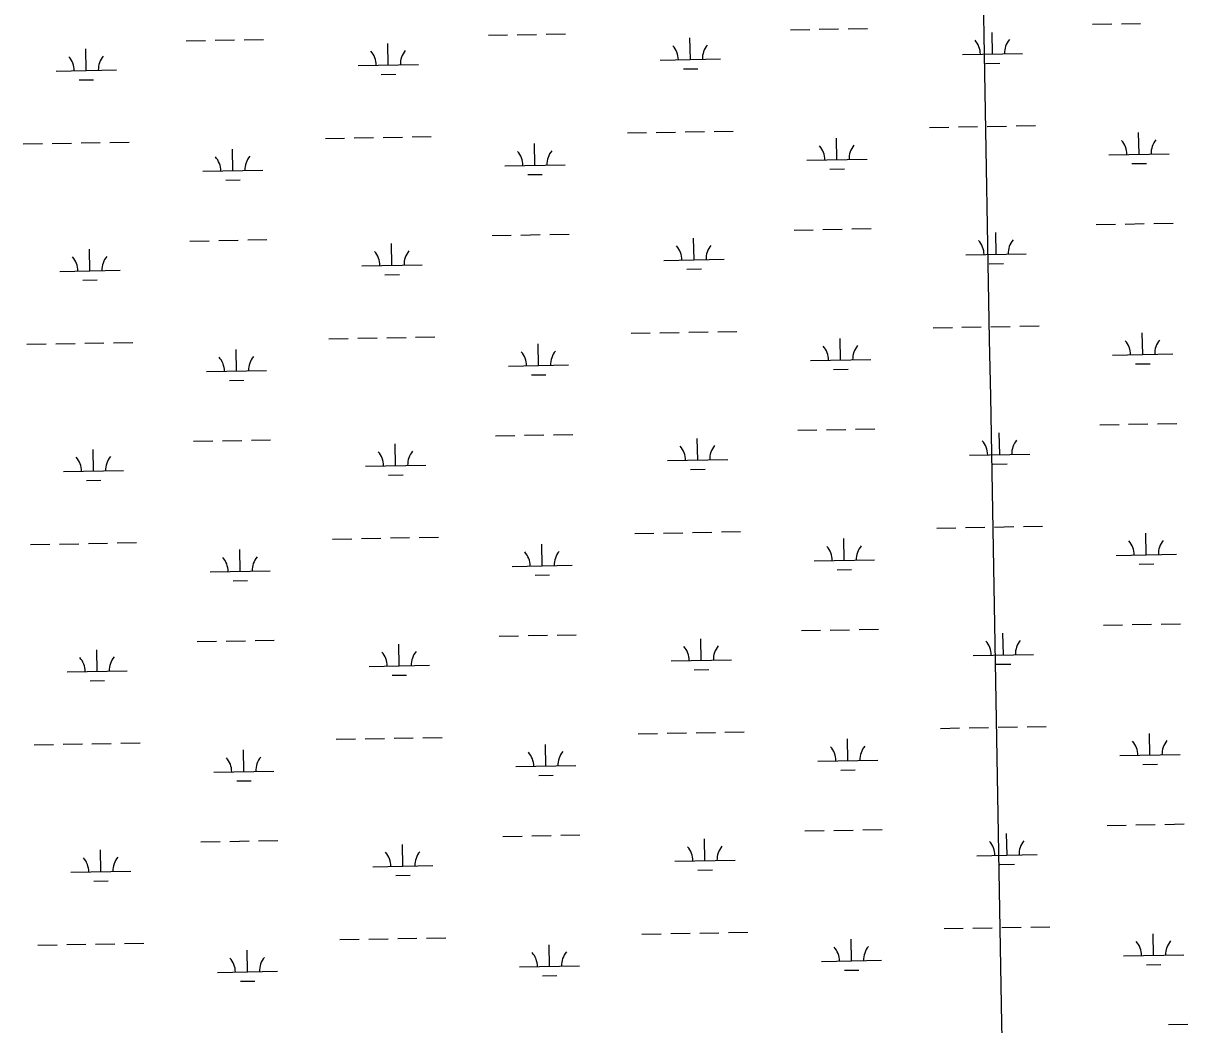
# Model space of a CAD drawing. Extents: x 3925854 to 3964121, y 224593 to 250589.
# Drawn here: x 3938994 to 3940929, y 237791 to 239454 of the extents above; entities that cross this region are included whole.
import ezdxf

# ---------------------------------------------------------------- set-up
doc = ezdxf.new("R2010")
doc.units = 0
doc.layers.add('V-GRID-MAJR', color=7, linetype='Continuous')
doc.layers.add('V-WETL-SWMP', color=7, linetype='Continuous')

msp = doc.modelspace()

# ---------------------------------------------------------------- linework, layer by layer
at = {"layer": 'V-GRID-MAJR'}
msp.add_spline([(3940756.893, 230221.23), (3940647.643, 236278.076), (3940538.337, 242338.005), (3940429.031, 248397.924), (3940428.975, 248401.018)], degree=3, dxfattribs=at)
at = {"layer": 'V-WETL-SWMP'}
for p, q in [((3940268.815, 239443.487), (3940300.81, 239444.069)), ((3940316.807, 239444.359), (3940348.802, 239444.941)), ((3940364.8, 239445.232), (3940396.794, 239445.814)), ((3940604.448, 239403.152), (3940603.794, 239439.146)), ((3940770.64, 239452.611), (3940802.635, 239453.193)), ((3940818.633, 239453.484), (3940850.627, 239454.066)), ((3939265.165, 239425.237), (3939297.16, 239425.819)), ((3939313.157, 239426.11), (3939345.152, 239426.692)), ((3939361.149, 239426.983), (3939393.144, 239427.564)), ((3939600.798, 239384.902), (3939600.144, 239420.897)), ((3939766.99, 239434.362), (3939798.985, 239434.944)), ((3939814.982, 239435.235), (3939846.977, 239435.816)), ((3939862.974, 239436.107), (3939894.969, 239436.689)), ((3940102.623, 239394.027), (3940101.969, 239430.021)), ((3939098.973, 239375.778), (3939098.319, 239411.772)), ((3940554.456, 239402.243), (3940654.44, 239404.061)), ((3939550.806, 239383.993), (3939650.79, 239385.811)), ((3940052.631, 239393.118), (3940152.615, 239394.936)), ((3940090.906, 239378.381), (3940114.902, 239378.817)), ((3940592.731, 239387.505), (3940616.727, 239387.942)), ((3939048.981, 239374.869), (3939148.965, 239376.687)), ((3939087.256, 239360.131), (3939111.252, 239360.567)), ((3939589.081, 239369.256), (3939613.077, 239369.692)), ((3940547.797, 239282.031), (3940579.792, 239282.613)), ((3940595.789, 239282.904), (3940627.784, 239283.485)), ((3940643.781, 239283.776), (3940675.776, 239284.358)), ((3939496.155, 239262.909), (3939528.149, 239263.491)), ((3939544.147, 239263.782), (3939576.141, 239264.363)), ((3939592.139, 239264.654), (3939624.133, 239265.236)), ((3939640.131, 239265.527), (3939672.126, 239266.109)), ((3939997.98, 239272.034), (3940029.974, 239272.615)), ((3940045.972, 239272.906), (3940077.966, 239273.488)), ((3940093.964, 239273.779), (3940125.959, 239274.361)), ((3940141.956, 239274.652), (3940173.951, 239275.233)), ((3940346.161, 239227.614), (3940345.506, 239263.608)), ((3940499.805, 239281.158), (3940531.799, 239281.74)), ((3940847.986, 239236.739), (3940847.331, 239272.733)), ((3938994.33, 239253.784), (3939026.324, 239254.366)), ((3939042.322, 239254.657), (3939074.316, 239255.239)), ((3939090.314, 239255.529), (3939122.308, 239256.111)), ((3939138.306, 239256.402), (3939170.3, 239256.984)), ((3939342.511, 239209.365), (3939341.856, 239245.359)), ((3939844.336, 239218.49), (3939843.681, 239254.484)), ((3940296.169, 239226.705), (3940396.153, 239228.523)), ((3940797.994, 239235.83), (3940897.978, 239237.648)), ((3939292.519, 239208.456), (3939392.502, 239210.274)), ((3939794.344, 239217.581), (3939894.327, 239219.399)), ((3940334.443, 239211.968), (3940358.439, 239212.404)), ((3940836.268, 239221.092), (3940860.264, 239221.529)), ((3939330.793, 239193.718), (3939354.789, 239194.154)), ((3939832.618, 239202.843), (3939856.614, 239203.279)), ((3940274.863, 239110.867), (3940306.858, 239111.449)), ((3940322.856, 239111.739), (3940354.85, 239112.321)), ((3940370.848, 239112.612), (3940402.842, 239113.194)), ((3940776.689, 239119.991), (3940808.683, 239120.573)), ((3940824.681, 239120.864), (3940856.675, 239121.446)), ((3940872.673, 239121.737), (3940904.667, 239122.319)), ((3939271.213, 239092.617), (3939303.208, 239093.199)), ((3939319.205, 239093.49), (3939351.2, 239094.072)), ((3939367.197, 239094.363), (3939399.192, 239094.944)), ((3939773.038, 239101.742), (3939805.033, 239102.324)), ((3939821.03, 239102.615), (3939853.025, 239103.196)), ((3939869.023, 239103.487), (3939901.017, 239104.069)), ((3940108.671, 239061.407), (3940108.017, 239097.401)), ((3940610.496, 239070.532), (3940609.842, 239106.526)), ((3939105.021, 239043.158), (3939104.367, 239079.152)), ((3939606.846, 239052.282), (3939606.192, 239088.277)), ((3940560.504, 239069.623), (3940660.488, 239071.441)), ((3939556.854, 239051.373), (3939656.838, 239053.191)), ((3940058.679, 239060.498), (3940158.663, 239062.316)), ((3940598.779, 239054.885), (3940622.775, 239055.322)), ((3939055.029, 239042.249), (3939155.013, 239044.067)), ((3939595.129, 239036.636), (3939619.125, 239037.072)), ((3940096.954, 239045.761), (3940120.95, 239046.197)), ((3939093.304, 239027.511), (3939117.3, 239027.947)), ((3940004.028, 238939.414), (3940036.022, 238939.995)), ((3940052.02, 238940.286), (3940084.015, 238940.868)), ((3940100.012, 238941.159), (3940132.007, 238941.741)), ((3940148.004, 238942.032), (3940179.999, 238942.613)), ((3940505.853, 238948.538), (3940537.847, 238949.12)), ((3940553.845, 238949.411), (3940585.84, 238949.993)), ((3940601.837, 238950.284), (3940633.832, 238950.865)), ((3940649.829, 238951.156), (3940681.824, 238951.738)), ((3940854.034, 238904.119), (3940853.379, 238940.113)), ((3939000.378, 238921.164), (3939032.372, 238921.746)), ((3939048.37, 238922.037), (3939080.364, 238922.619)), ((3939096.362, 238922.909), (3939128.356, 238923.491)), ((3939144.354, 238923.782), (3939176.349, 238924.364)), ((3939502.203, 238930.289), (3939534.197, 238930.871)), ((3939550.195, 238931.162), (3939582.189, 238931.743)), ((3939598.187, 238932.034), (3939630.182, 238932.616)), ((3939646.179, 238932.907), (3939678.174, 238933.489)), ((3939850.384, 238885.869), (3939849.729, 238921.864)), ((3940352.209, 238894.994), (3940351.554, 238930.988)), ((3939348.559, 238876.745), (3939347.904, 238912.739)), ((3940302.217, 238894.085), (3940402.201, 238895.903)), ((3940804.042, 238903.21), (3940904.026, 238905.028)), ((3939298.567, 238875.836), (3939398.55, 238877.654)), ((3939800.392, 238884.96), (3939900.376, 238886.778)), ((3940340.491, 238879.348), (3940364.487, 238879.784)), ((3940842.316, 238888.472), (3940866.312, 238888.909)), ((3939336.841, 238861.098), (3939360.837, 238861.534)), ((3939838.666, 238870.223), (3939862.662, 238870.659)), ((3940328.904, 238779.119), (3940360.898, 238779.701)), ((3940376.896, 238779.992), (3940408.89, 238780.574)), ((3940782.737, 238787.371), (3940814.731, 238787.953)), ((3940830.729, 238788.244), (3940862.723, 238788.826)), ((3940878.721, 238789.117), (3940910.715, 238789.699)), ((3939277.261, 238759.997), (3939309.256, 238760.579)), ((3939325.253, 238760.87), (3939357.248, 238761.452)), ((3939373.246, 238761.743), (3939405.24, 238762.324)), ((3939779.086, 238769.122), (3939811.081, 238769.704)), ((3939827.079, 238769.995), (3939859.073, 238770.576)), ((3939875.071, 238770.867), (3939907.065, 238771.449)), ((3940114.719, 238728.787), (3940114.065, 238764.781)), ((3940280.912, 238778.247), (3940312.906, 238778.828)), ((3940616.544, 238737.912), (3940615.89, 238773.906)), ((3939111.069, 238710.538), (3939110.415, 238746.532)), ((3939612.894, 238719.662), (3939612.24, 238755.656)), ((3940064.727, 238727.878), (3940164.711, 238729.696)), ((3940566.553, 238737.003), (3940666.536, 238738.821)), ((3940604.827, 238722.265), (3940628.823, 238722.702)), ((3939061.077, 238709.629), (3939161.061, 238711.447)), ((3939562.902, 238718.753), (3939662.886, 238720.571)), ((3939601.177, 238704.016), (3939625.173, 238704.452)), ((3940103.002, 238713.141), (3940126.998, 238713.577)), ((3939099.352, 238694.891), (3939123.348, 238695.327)), ((3940010.076, 238606.794), (3940042.07, 238607.375)), ((3940058.068, 238607.666), (3940090.063, 238608.248)), ((3940106.06, 238608.539), (3940138.055, 238609.121)), ((3940154.052, 238609.412), (3940186.047, 238609.993)), ((3940511.901, 238615.918), (3940543.896, 238616.5)), ((3940559.893, 238616.791), (3940591.888, 238617.373)), ((3940607.885, 238617.664), (3940639.88, 238618.245)), ((3940655.877, 238618.536), (3940687.872, 238619.118)), ((3940860.082, 238571.499), (3940859.427, 238607.493)), ((3939006.426, 238588.544), (3939038.42, 238589.126)), ((3939054.418, 238589.417), (3939086.412, 238589.999)), ((3939102.41, 238590.289), (3939134.405, 238590.871)), ((3939150.402, 238591.162), (3939182.397, 238591.744)), ((3939508.251, 238597.669), (3939540.245, 238598.251)), ((3939556.243, 238598.542), (3939588.238, 238599.123)), ((3939604.235, 238599.414), (3939636.23, 238599.996)), ((3939652.227, 238600.287), (3939684.222, 238600.869)), ((3939856.432, 238553.249), (3939855.777, 238589.244)), ((3940358.257, 238562.374), (3940357.602, 238598.368)), ((3939354.607, 238544.125), (3939353.952, 238580.119)), ((3940810.09, 238570.59), (3940910.074, 238572.408)), ((3939806.44, 238552.34), (3939906.424, 238554.158)), ((3940308.265, 238561.465), (3940408.249, 238563.283)), ((3940346.539, 238546.728), (3940370.535, 238547.164)), ((3940848.364, 238555.852), (3940872.36, 238556.289)), ((3939304.615, 238543.216), (3939404.599, 238545.034)), ((3939342.889, 238528.478), (3939366.885, 238528.914)), ((3939844.714, 238537.603), (3939868.71, 238538.039)), ((3940788.785, 238454.751), (3940820.779, 238455.333)), ((3940836.777, 238455.624), (3940868.771, 238456.206)), ((3940884.769, 238456.497), (3940916.763, 238457.078)), ((3939785.135, 238436.502), (3939817.129, 238437.084)), ((3939833.127, 238437.375), (3939865.121, 238437.956)), ((3939881.119, 238438.247), (3939913.113, 238438.829)), ((3940120.767, 238396.167), (3940120.113, 238432.161)), ((3940286.96, 238445.627), (3940318.954, 238446.208)), ((3940334.952, 238446.499), (3940366.946, 238447.081)), ((3940382.944, 238447.372), (3940414.938, 238447.954)), ((3940622.592, 238405.292), (3940621.938, 238441.286)), ((3939117.117, 238377.918), (3939116.463, 238413.912)), ((3939283.309, 238427.377), (3939315.304, 238427.959)), ((3939331.302, 238428.25), (3939363.296, 238428.832)), ((3939379.294, 238429.123), (3939411.288, 238429.704)), ((3939618.942, 238387.042), (3939618.288, 238423.036)), ((3940070.776, 238395.258), (3940170.759, 238397.076)), ((3940572.601, 238404.383), (3940672.584, 238406.201)), ((3939067.125, 238377.009), (3939167.109, 238378.827)), ((3939568.95, 238386.133), (3939668.934, 238387.951)), ((3940109.05, 238380.521), (3940133.046, 238380.957)), ((3940610.875, 238389.645), (3940634.871, 238390.082)), ((3939105.4, 238362.271), (3939129.396, 238362.707)), ((3939607.225, 238371.396), (3939631.221, 238371.832)), ((3940112.108, 238275.919), (3940144.103, 238276.501)), ((3940160.1, 238276.791), (3940192.095, 238277.373)), ((3940517.949, 238283.298), (3940549.944, 238283.88)), ((3940565.941, 238284.171), (3940597.936, 238284.753)), ((3940613.933, 238285.044), (3940645.928, 238285.625)), ((3940661.925, 238285.916), (3940693.92, 238286.498)), ((3939060.466, 238256.797), (3939092.461, 238257.379)), ((3939108.458, 238257.669), (3939140.453, 238258.251)), ((3939156.45, 238258.542), (3939188.445, 238259.124)), ((3939514.299, 238265.049), (3939546.294, 238265.631)), ((3939562.291, 238265.921), (3939594.286, 238266.503)), ((3939610.283, 238266.794), (3939642.278, 238267.376)), ((3939658.275, 238267.667), (3939690.27, 238268.249)), ((3940016.124, 238274.174), (3940048.119, 238274.755)), ((3940064.116, 238275.046), (3940096.111, 238275.628)), ((3940364.305, 238229.754), (3940363.65, 238265.748)), ((3940866.13, 238238.879), (3940865.476, 238274.873)), ((3939012.474, 238255.924), (3939044.468, 238256.506)), ((3939360.655, 238211.505), (3939360, 238247.499)), ((3939862.48, 238220.629), (3939861.825, 238256.624)), ((3940816.138, 238237.97), (3940916.122, 238239.788)), ((3939812.488, 238219.72), (3939912.472, 238221.538)), ((3940314.313, 238228.845), (3940414.297, 238230.663)), ((3940854.413, 238223.232), (3940878.409, 238223.669)), ((3939310.663, 238210.596), (3939410.647, 238212.414)), ((3939850.762, 238204.983), (3939874.758, 238205.419)), ((3940352.587, 238214.108), (3940376.583, 238214.544)), ((3939348.937, 238195.858), (3939372.933, 238196.294)), ((3940794.833, 238122.131), (3940826.827, 238122.713)), ((3940842.825, 238123.004), (3940874.819, 238123.586)), ((3940890.817, 238123.877), (3940922.812, 238124.458)), ((3939791.183, 238103.882), (3939823.177, 238104.464)), ((3939839.175, 238104.755), (3939871.169, 238105.336)), ((3939887.167, 238105.627), (3939919.161, 238106.209)), ((3940293.008, 238113.007), (3940325.002, 238113.588)), ((3940341, 238113.879), (3940372.994, 238114.461)), ((3940388.992, 238114.752), (3940420.986, 238115.334)), ((3940628.64, 238072.672), (3940627.986, 238108.666)), ((3939289.358, 238094.757), (3939321.352, 238095.339)), ((3939337.35, 238095.63), (3939369.344, 238096.212)), ((3939385.342, 238096.503), (3939417.336, 238097.084)), ((3939624.99, 238054.422), (3939624.336, 238090.416)), ((3940126.815, 238063.547), (3940126.161, 238099.541)), ((3939123.165, 238045.298), (3939122.511, 238081.292)), ((3940076.824, 238062.638), (3940176.807, 238064.456)), ((3940578.649, 238071.763), (3940678.632, 238073.581)), ((3939073.174, 238044.389), (3939173.157, 238046.207)), ((3939574.999, 238053.513), (3939674.982, 238055.331)), ((3940115.098, 238047.901), (3940139.094, 238048.337)), ((3940616.923, 238057.025), (3940640.919, 238057.462)), ((3939111.448, 238029.651), (3939135.444, 238030.087)), ((3939613.273, 238038.776), (3939637.269, 238039.212)), ((3940523.997, 237950.678), (3940555.992, 237951.26)), ((3940571.989, 237951.551), (3940603.984, 237952.133)), ((3940619.981, 237952.424), (3940651.976, 237953.005)), ((3940667.973, 237953.296), (3940699.968, 237953.878)), ((3939520.347, 237932.429), (3939552.342, 237933.011)), ((3939568.339, 237933.301), (3939600.334, 237933.883)), ((3939616.331, 237934.174), (3939648.326, 237934.756)), ((3939664.323, 237935.047), (3939696.318, 237935.629)), ((3940022.172, 237941.554), (3940054.167, 237942.135)), ((3940070.164, 237942.426), (3940102.159, 237943.008)), ((3940118.156, 237943.299), (3940150.151, 237943.881)), ((3940166.148, 237944.171), (3940198.143, 237944.753)), ((3940370.353, 237897.134), (3940369.699, 237933.128)), ((3940872.178, 237906.259), (3940871.524, 237942.253)), ((3939018.522, 237923.304), (3939050.517, 237923.886)), ((3939066.514, 237924.177), (3939098.509, 237924.759)), ((3939114.506, 237925.049), (3939146.501, 237925.631)), ((3939162.498, 237925.922), (3939194.493, 237926.504)), ((3939366.703, 237878.885), (3939366.048, 237914.879)), ((3939868.528, 237888.009), (3939867.873, 237924.003)), ((3940320.361, 237896.225), (3940420.345, 237898.043)), ((3940822.186, 237905.35), (3940922.17, 237907.168)), ((3940860.461, 237890.612), (3940884.457, 237891.049)), ((3939316.711, 237877.976), (3939416.695, 237879.794)), ((3939818.536, 237887.1), (3939918.52, 237888.918)), ((3939856.81, 237872.363), (3939880.806, 237872.799)), ((3940358.636, 237881.488), (3940382.632, 237881.924)), ((3939354.985, 237863.238), (3939378.981, 237863.674)), ((3940896.865, 237791.257), (3940928.86, 237791.838))]:
    msp.add_line(p, q, dxfattribs=at)
for centre, start, end in [((3940157.848, 239395.506), 140.269876, 181.813534), ((3940549.206, 239402.622), 0.269879, 41.813537), ((3940659.673, 239404.631), 140.269876, 181.813534), ((3939043.731, 239375.248), 0.269879, 41.813537), ((3939154.198, 239377.257), 140.269876, 181.813534), ((3939545.556, 239384.373), 0.269879, 41.813537), ((3939656.023, 239386.382), 140.269876, 181.813534), ((3940047.381, 239393.498), 0.269879, 41.813537), ((3940290.918, 239227.085), 0.269879, 41.813537), ((3940401.386, 239229.093), 140.269876, 181.813534), ((3940792.743, 239236.209), 0.269879, 41.813537), ((3940903.211, 239238.218), 140.269876, 181.813534), ((3939287.268, 239208.835), 0.269879, 41.813537), ((3939397.736, 239210.844), 140.269876, 181.813534), ((3939789.093, 239217.96), 0.269879, 41.813537), ((3939899.561, 239219.969), 140.269876, 181.813534), ((3940555.254, 239070.002), 0.269879, 41.813537), ((3940665.721, 239072.011), 140.269876, 181.813534), ((3939551.604, 239051.753), 0.269879, 41.813537), ((3939662.071, 239053.762), 140.269876, 181.813534), ((3940053.429, 239060.878), 0.269879, 41.813537), ((3940163.896, 239062.886), 140.269876, 181.813534), ((3939049.779, 239042.628), 0.269879, 41.813537), ((3939160.246, 239044.637), 140.269876, 181.813534), ((3940296.966, 238894.465), 0.269879, 41.813537), ((3940407.434, 238896.473), 140.269876, 181.813534), ((3940798.791, 238903.589), 0.269879, 41.813537), ((3940909.259, 238905.598), 140.269876, 181.813534), ((3939293.316, 238876.215), 0.269879, 41.813537), ((3939403.784, 238878.224), 140.269876, 181.813534), ((3939795.141, 238885.34), 0.269879, 41.813537), ((3939905.609, 238887.349), 140.269876, 181.813534), ((3940561.302, 238737.382), 0.269879, 41.813537), ((3940671.769, 238739.391), 140.269876, 181.813534), ((3939557.652, 238719.133), 0.269879, 41.813537), ((3939668.119, 238721.141), 140.269876, 181.813534), ((3940059.477, 238728.258), 0.269879, 41.813537), ((3940169.944, 238730.266), 140.269876, 181.813534), ((3939055.827, 238710.008), 0.269879, 41.813537), ((3939166.294, 238712.017), 140.269876, 181.813534), ((3940413.482, 238563.853), 140.269876, 181.813534), ((3940804.839, 238570.969), 0.269879, 41.813537), ((3940915.307, 238572.978), 140.269876, 181.813534), ((3939299.364, 238543.595), 0.269879, 41.813537), ((3939409.832, 238545.604), 140.269876, 181.813534), ((3939801.189, 238552.72), 0.269879, 41.813537), ((3939911.657, 238554.729), 140.269876, 181.813534), ((3940303.014, 238561.845), 0.269879, 41.813537), ((3940065.525, 238395.638), 0.269879, 41.813537), ((3940175.992, 238397.646), 140.269876, 181.813534), ((3940567.35, 238404.762), 0.269879, 41.813537), ((3940677.818, 238406.771), 140.269876, 181.813534), ((3939061.875, 238377.388), 0.269879, 41.813537), ((3939172.342, 238379.397), 140.269876, 181.813534), ((3939563.7, 238386.513), 0.269879, 41.813537), ((3939674.167, 238388.521), 140.269876, 181.813534), ((3940810.888, 238238.349), 0.269879, 41.813537), ((3940921.355, 238240.358), 140.269876, 181.813534), ((3939807.237, 238220.1), 0.269879, 41.813537), ((3939917.705, 238222.109), 140.269876, 181.813534), ((3940309.062, 238229.225), 0.269879, 41.813537), ((3940419.53, 238231.233), 140.269876, 181.813534), ((3939305.412, 238210.975), 0.269879, 41.813537), ((3939415.88, 238212.984), 140.269876, 181.813534), ((3940071.573, 238063.018), 0.269879, 41.813537), ((3940182.041, 238065.026), 140.269876, 181.813534), ((3940573.398, 238072.142), 0.269879, 41.813537), ((3940683.866, 238074.151), 140.269876, 181.813534), ((3939067.923, 238044.768), 0.269879, 41.813537), ((3939178.39, 238046.777), 140.269876, 181.813534), ((3939569.748, 238053.893), 0.269879, 41.813537), ((3939680.215, 238055.901), 140.269876, 181.813534), ((3940816.936, 237905.729), 0.269879, 41.813537), ((3940927.403, 237907.738), 140.269876, 181.813534), ((3939813.286, 237887.48), 0.269879, 41.813537), ((3939923.753, 237889.488), 140.269876, 181.813534), ((3940315.111, 237896.605), 0.269879, 41.813537), ((3940425.578, 237898.613), 140.269876, 181.813534), ((3939311.46, 237878.355), 0.269879, 41.813537), ((3939421.928, 237880.364), 140.269876, 181.813534)]:
    msp.add_arc(centre, 35.246, start, end, dxfattribs=at)

doc.saveas('drawing.dxf')
